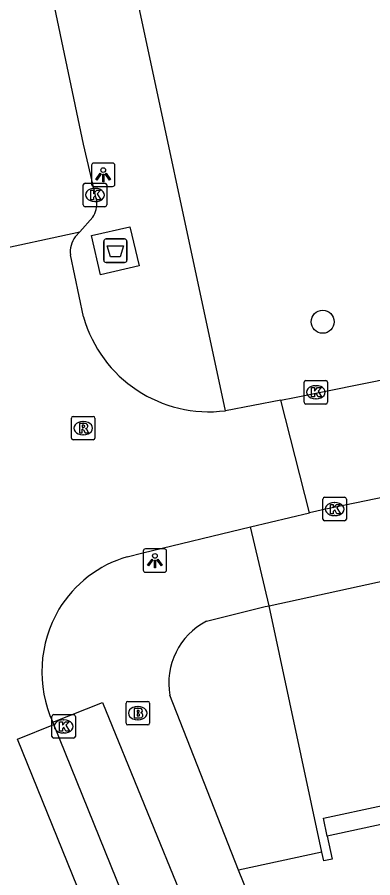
# Model space of a CAD drawing. Extents: x 160037 to 160839, y 385326 to 386441.
# Drawn here: x 160686.46 to 160701.62, y 385634.11 to 385670.78 of the extents above; entities that cross this region are included whole.
import ezdxf

# ---------------------------------------------------------------- set-up
doc = ezdxf.new("R2010")
doc.units = 0
for name, color, linetype in [('IMGEO_Afval_apart_plaats', 7, 'Continuous'), ('IMGEO_Boom', 7, 'Continuous'), ('IMGEO_Brandkraan', 7, 'Continuous'), ('IMGEO_Kolk', 7, 'Continuous'), ('IMGEO_Lichtpunt', 7, 'Continuous'), ('IMGEO_Pand', 7, 'Continuous'), ('IMGEO_Rijbaan_lokaal_gesloten', 7, 'Continuous'), ('IMGEO_Rijbaan_lokaal_open', 7, 'Continuous'), ('IMGEO_Rioolput', 7, 'Continuous'), ('IMGEO_Voetpad_gesloten', 7, 'Continuous'), ('IMGEO_Voetpad_open', 7, 'Continuous')]:
    doc.layers.add(name, color=color, linetype=linetype)

msp = doc.modelspace()

# ---------------------------------------------------------------- linework, layer by layer
at = {"layer": 'IMGEO_Afval_apart_plaats'}
for p, q in [((160690.147, 385660.429), (160690.147, 385661.229)), ((160690.147, 385661.229), (160690.147, 385660.429)), ((160690.247, 385661.329), (160691.037, 385661.329)), ((160691.037, 385661.329), (160690.247, 385661.329)), ((160691.137, 385661.229), (160691.137, 385660.429)), ((160691.137, 385660.429), (160691.137, 385661.229)), ((160691.037, 385660.329), (160690.247, 385660.329)), ((160690.247, 385660.329), (160691.037, 385660.329))]:
    msp.add_line(p, q, dxfattribs=at)
msp.add_lwpolyline([(160690.29, 385661.043), (160690.994, 385661.043), (160690.845, 385660.573), (160690.439, 385660.573), (160690.29, 385661.043)], dxfattribs=at)
for centre, start, end in [((160690.247, 385661.229), 90, 180), ((160690.247, 385661.229), 90, 180), ((160691.037, 385661.229), 0, 90), ((160691.037, 385661.229), 360, 90), ((160690.247, 385660.429), 180, 270), ((160690.247, 385660.429), 180, 270), ((160691.037, 385660.429), 270, 0), ((160691.037, 385660.429), 270, 0)]:
    msp.add_arc(centre, 0.1, start, end, dxfattribs=at)
at = {"layer": 'IMGEO_Boom'}
msp.add_circle((160699.487, 385657.803), 0.489, dxfattribs=at)
at = {"layer": 'IMGEO_Brandkraan'}
for p, q in [((160691.1, 385640.7), (160691.1, 385641.552)), ((160691.175, 385641.626), (160692.027, 385641.626)), ((160691.588, 385641.406), (160691.613, 385641.406)), ((160692.101, 385641.552), (160692.101, 385640.7)), ((160691.611, 385640.846), (160691.586, 385640.846)), ((160692.027, 385640.626), (160691.175, 385640.626))]:
    msp.add_line(p, q, dxfattribs=at)
for points in [[(160691.1, 385640.7), (160691.1, 385641.552)], [(160691.175, 385641.626), (160692.027, 385641.626)], [(160692.101, 385641.552), (160692.101, 385640.7)], [(160691.448, 385641.326), (160691.448, 385640.926), (160691.661, 385640.926)], [(160691.679, 385641.326), (160691.448, 385641.326)], [(160691.627, 385641.245), (160691.573, 385641.245), (160691.573, 385641.169)], [(160691.573, 385641.169), (160691.626, 385641.169)], [(160691.635, 385641.093), (160691.573, 385641.093), (160691.573, 385641.012)], [(160691.573, 385641.012), (160691.635, 385641.012)], [(160692.027, 385640.626), (160691.175, 385640.626)]]:
    msp.add_lwpolyline(points, dxfattribs=at)
for centre, radius, start, end in [((160691.177, 385641.55), 0.0765, 91.552, 178.448), ((160691.177, 385641.55), 0.0765, 91.552, 178.448), ((160692.025, 385641.55), 0.0765, 1.552, 88.448), ((160692.025, 385641.55), 0.0765, 1.552, 88.448), ((160691.628, 385641.207), 0.0379, 267.8285, 90.9355), ((160691.636, 385641.052), 0.0404, 269.8759, 90.5077), ((160691.683, 385641.181), 0.145, 59.4692, 91.5367), ((160691.708, 385641.228), 0.0922, 285.5137, 58.1501), ((160691.713, 385641.036), 0.105, 301.3115, 78.989), ((160691.177, 385640.702), 0.0765, 181.552, 268.448), ((160691.177, 385640.702), 0.0765, 181.552, 268.448), ((160691.667, 385641.177), 0.251, 268.6676, 293.5347), ((160692.025, 385640.702), 0.0765, 271.552, 358.448), ((160692.025, 385640.702), 0.0765, 271.552, 358.448)]:
    msp.add_arc(centre, radius, start, end, dxfattribs=at)
for centre, major_axis, ratio, start_param, end_param in [((160691.587, 385641.126), (-0.387, 0.002), 0.722429, 4.712389, 7.853982), ((160691.612, 385641.126), (-0.39, 0.002), 0.717154, 1.570796, 4.712389)]:
    msp.add_ellipse(centre, major_axis=major_axis, ratio=ratio, start_param=start_param, end_param=end_param, dxfattribs=at)
at = {"layer": 'IMGEO_Kolk'}
for p, q in [((160689.275, 385662.778), (160689.275, 385663.63)), ((160689.35, 385663.704), (160690.202, 385663.704)), ((160689.763, 385663.484), (160689.788, 385663.484)), ((160690.276, 385663.63), (160690.276, 385662.778)), ((160690.202, 385662.704), (160689.35, 385662.704)), ((160689.786, 385662.924), (160689.761, 385662.924)), ((160698.694, 385654.373), (160698.694, 385655.225)), ((160698.769, 385655.299), (160699.621, 385655.299)), ((160699.182, 385655.079), (160699.207, 385655.079)), ((160699.695, 385655.225), (160699.695, 385654.373)), ((160699.621, 385654.299), (160698.769, 385654.299)), ((160699.205, 385654.519), (160699.18, 385654.519)), ((160699.494, 385649.398), (160699.494, 385650.25)), ((160699.569, 385650.324), (160700.421, 385650.324)), ((160700.495, 385650.25), (160700.495, 385649.398)), ((160699.982, 385650.104), (160700.007, 385650.104)), ((160700.005, 385649.544), (160699.98, 385649.544)), ((160700.421, 385649.324), (160699.569, 385649.324)), ((160688.014, 385641.065), (160688.866, 385641.065)), ((160687.939, 385640.139), (160687.939, 385640.991)), ((160688.427, 385640.845), (160688.452, 385640.845)), ((160688.94, 385640.991), (160688.94, 385640.139)), ((160688.45, 385640.285), (160688.425, 385640.285)), ((160688.866, 385640.065), (160688.014, 385640.065))]:
    msp.add_line(p, q, dxfattribs=at)
for points in [[(160689.275, 385662.778), (160689.275, 385663.63)], [(160689.35, 385663.704), (160690.202, 385663.704)], [(160689.596, 385663.404), (160689.719, 385663.404), (160689.719, 385663.253), (160689.849, 385663.404), (160690.013, 385663.404), (160689.867, 385663.253), (160690.02, 385663.004), (160689.868, 385663.004), (160689.783, 385663.168), (160689.719, 385663.101), (160689.719, 385663.004), (160689.596, 385663.004), (160689.596, 385663.404)], [(160690.276, 385663.63), (160690.276, 385662.778)], [(160690.202, 385662.704), (160689.35, 385662.704)], [(160698.694, 385654.373), (160698.694, 385655.225)], [(160698.769, 385655.299), (160699.621, 385655.299)], [(160699.015, 385654.999), (160699.138, 385654.999), (160699.138, 385654.848), (160699.268, 385654.999), (160699.432, 385654.999), (160699.286, 385654.848), (160699.439, 385654.599), (160699.287, 385654.599), (160699.202, 385654.763), (160699.138, 385654.696), (160699.138, 385654.599), (160699.015, 385654.599), (160699.015, 385654.999)], [(160699.695, 385655.225), (160699.695, 385654.373)], [(160699.621, 385654.299), (160698.769, 385654.299)], [(160699.494, 385649.398), (160699.494, 385650.25)], [(160699.569, 385650.324), (160700.421, 385650.324)], [(160700.495, 385650.25), (160700.495, 385649.398)], [(160699.815, 385650.024), (160699.938, 385650.024), (160699.938, 385649.873), (160700.068, 385650.024), (160700.232, 385650.024), (160700.086, 385649.873), (160700.239, 385649.624), (160700.087, 385649.624), (160700.002, 385649.788), (160699.938, 385649.721), (160699.938, 385649.624), (160699.815, 385649.624), (160699.815, 385650.024)], [(160700.421, 385649.324), (160699.569, 385649.324)], [(160688.014, 385641.065), (160688.866, 385641.065)], [(160687.939, 385640.139), (160687.939, 385640.991)], [(160688.26, 385640.765), (160688.383, 385640.765), (160688.383, 385640.614), (160688.513, 385640.765), (160688.677, 385640.765), (160688.531, 385640.614), (160688.684, 385640.365), (160688.532, 385640.365), (160688.447, 385640.529), (160688.383, 385640.462), (160688.383, 385640.365), (160688.26, 385640.365), (160688.26, 385640.765)], [(160688.94, 385640.991), (160688.94, 385640.139)], [(160688.866, 385640.065), (160688.014, 385640.065)]]:
    msp.add_lwpolyline(points, dxfattribs=at)
for centre, start, end in [((160689.352, 385663.628), 91.552, 178.448), ((160689.352, 385663.628), 91.552, 178.448), ((160690.2, 385663.628), 1.552, 88.448), ((160690.2, 385663.628), 1.552, 88.448), ((160689.352, 385662.78), 181.552, 268.448), ((160689.352, 385662.78), 181.552, 268.448), ((160690.2, 385662.78), 271.552, 358.448), ((160690.2, 385662.78), 271.552, 358.448), ((160698.771, 385655.223), 91.552, 178.448), ((160698.771, 385655.223), 91.552, 178.448), ((160699.619, 385655.223), 1.552, 88.448), ((160699.619, 385655.223), 1.552, 88.448), ((160698.771, 385654.375), 181.552, 268.448), ((160698.771, 385654.375), 181.552, 268.448), ((160699.619, 385654.375), 271.552, 358.448), ((160699.619, 385654.375), 271.552, 358.448), ((160699.571, 385650.248), 91.552, 178.448), ((160699.571, 385650.248), 91.552, 178.448), ((160700.419, 385650.248), 1.552, 88.448), ((160700.419, 385650.248), 1.552, 88.448), ((160699.571, 385649.4), 181.552, 268.448), ((160699.571, 385649.4), 181.552, 268.448), ((160700.419, 385649.4), 271.552, 358.448), ((160700.419, 385649.4), 271.552, 358.448), ((160688.016, 385640.989), 91.552, 178.448), ((160688.016, 385640.989), 91.552, 178.448), ((160688.864, 385640.989), 1.552, 88.448), ((160688.864, 385640.989), 1.552, 88.448), ((160688.016, 385640.141), 181.552, 268.448), ((160688.016, 385640.141), 181.552, 268.448), ((160688.864, 385640.141), 271.552, 358.448), ((160688.864, 385640.141), 271.552, 358.448)]:
    msp.add_arc(centre, 0.0765, start, end, dxfattribs=at)
for centre, major_axis, ratio, start_param, end_param in [((160689.762, 385663.204), (-0.387, 0.002), 0.722429, 4.712389, 7.853982), ((160689.787, 385663.204), (-0.39, 0.002), 0.717154, 1.570796, 4.712389), ((160699.181, 385654.799), (-0.387, 0.002), 0.722429, 4.712389, 7.853982), ((160699.206, 385654.799), (-0.39, 0.002), 0.717154, 1.570796, 4.712389), ((160699.981, 385649.824), (-0.387, 0.002), 0.722429, 4.712389, 7.853982), ((160700.006, 385649.824), (-0.39, 0.002), 0.717154, 1.570796, 4.712389), ((160688.426, 385640.565), (-0.387, 0.002), 0.722429, 4.712389, 7.853982), ((160688.451, 385640.565), (-0.39, 0.002), 0.717154, 1.570796, 4.712389)]:
    msp.add_ellipse(centre, major_axis=major_axis, ratio=ratio, start_param=start_param, end_param=end_param, dxfattribs=at)
at = {"layer": 'IMGEO_Lichtpunt'}
for p, q in [((160690.529, 385664.563), (160689.721, 385664.563)), ((160690.529, 385664.563), (160689.721, 385664.563)), ((160689.627, 385664.468), (160689.627, 385663.661)), ((160689.627, 385664.468), (160689.627, 385663.661)), ((160690.623, 385663.661), (160690.623, 385664.468)), ((160690.623, 385663.661), (160690.623, 385664.468)), ((160689.721, 385663.567), (160690.529, 385663.567)), ((160689.721, 385663.567), (160690.529, 385663.567)), ((160691.833, 385648.031), (160691.833, 385647.224)), ((160691.833, 385648.031), (160691.833, 385647.224)), ((160692.735, 385648.126), (160691.927, 385648.126)), ((160692.735, 385648.126), (160691.927, 385648.126)), ((160692.829, 385647.224), (160692.829, 385648.031)), ((160692.829, 385647.224), (160692.829, 385648.031)), ((160691.927, 385647.13), (160692.735, 385647.13)), ((160691.927, 385647.13), (160692.735, 385647.13))]:
    msp.add_line(p, q, dxfattribs=at)
for points in [[(160690.001, 385664.132), (160690.04, 385664.104), (160689.852, 385663.842), (160689.814, 385663.869), (160690.001, 385664.132)], [(160690.213, 385664.104), (160690.251, 385664.131), (160690.438, 385663.869), (160690.399, 385663.841), (160690.213, 385664.104)], [(160690.103, 385664.084), (160690.15, 385664.084), (160690.15, 385663.762), (160690.103, 385663.762), (160690.103, 385664.084)], [(160692.207, 385647.695), (160692.246, 385647.667), (160692.058, 385647.405), (160692.02, 385647.432), (160692.207, 385647.695)], [(160692.309, 385647.647), (160692.356, 385647.647), (160692.356, 385647.325), (160692.309, 385647.325), (160692.309, 385647.647)], [(160692.419, 385647.667), (160692.457, 385647.694), (160692.644, 385647.432), (160692.605, 385647.404), (160692.419, 385647.667)]]:
    msp.add_lwpolyline(points, dxfattribs=at)
for centre in [(160690.126, 385664.266), (160692.332, 385647.829)]:
    msp.add_circle(centre, 0.0994, dxfattribs=at)
for centre, start, end in [((160689.721, 385664.468), 90, 180), ((160689.721, 385664.468), 90, 180), ((160690.529, 385664.468), 0, 90), ((160690.529, 385664.468), 0, 90), ((160689.721, 385663.661), 180, 270), ((160689.721, 385663.661), 180, 270), ((160690.529, 385663.661), 270, 0), ((160690.529, 385663.661), 270, 360), ((160691.927, 385648.031), 90, 180), ((160691.927, 385648.031), 90, 180), ((160692.735, 385648.031), 0, 90), ((160692.735, 385648.031), 0, 90), ((160691.927, 385647.224), 180, 270), ((160691.927, 385647.224), 180, 270), ((160692.735, 385647.224), 270, 0), ((160692.735, 385647.224), 270, 360)]:
    msp.add_arc(centre, 0.0946, start, end, dxfattribs=at)
at = {"layer": 'IMGEO_Pand'}
for points in [[(160697.201, 385645.695), (160715.356, 385649.66)], [(160699.449, 385635.206), (160697.201, 385645.695)], [(160699.679, 385635.881), (160699.514, 385636.649), (160717.138, 385640.427), (160717.295, 385639.695)], [(160699.679, 385635.881), (160699.886, 385634.913), (160699.528, 385634.836), (160699.449, 385635.206)]]:
    msp.add_lwpolyline(points, dxfattribs=at)
at = {"layer": 'IMGEO_Rijbaan_lokaal_gesloten'}
msp.add_lwpolyline([(160694.574, 385624.472), (160688.016, 385640.644)], dxfattribs=at)
at = {"layer": 'IMGEO_Rijbaan_lokaal_open'}
for points in [[(160689.852, 385662.934), (160689.287, 385665.363), (160685.918, 385681.39), (160684.387, 385688.526)], [(160689.129, 385661.631), (160689.683, 385662.255)], [(160685.179, 385660.777), (160689.129, 385661.631)], [(160688.937, 385661.415), (160689.129, 385661.631)], [(160689.287, 385658.015), (160688.731, 385660.656)], [(160697.696, 385654.461), (160698.29, 385654.583), (160703.979, 385655.723)], [(160697.696, 385654.461), (160695.339, 385654.015)], [(160698.918, 385649.662), (160697.696, 385654.461)], [(160705.261, 385650.98), (160699.553, 385649.804), (160698.918, 385649.662)], [(160696.41, 385649.059), (160698.918, 385649.662)], [(160691.146, 385647.793), (160691.821, 385647.955), (160696.41, 385649.059)], [(160688.016, 385640.644), (160687.977, 385640.739)], [(160694.574, 385624.472), (160693.055, 385623.795), (160686.465, 385640.026), (160688.016, 385640.644)]]:
    msp.add_lwpolyline(points, dxfattribs=at)
for centre, radius, start, end in [((160688.795, 385662.837), 1.062, 326.7833, 5.2634), ((160689.695, 385660.802), 0.975, 141.023, 188.6074), ((160694.63, 385659.521), 5.552, 195.7429, 277.3326), ((160692.596, 385642.902), 5.101, 106.5134, 148.639), ((160692.71, 385642.897), 5.201, 149.2408, 204.5102)]:
    msp.add_arc(centre, radius, start, end, dxfattribs=at)
at = {"layer": 'IMGEO_Rioolput'}
for p, q in [((160688.772, 385652.846), (160688.772, 385653.698)), ((160688.847, 385653.772), (160689.699, 385653.772)), ((160689.26, 385653.552), (160689.285, 385653.552)), ((160689.773, 385653.698), (160689.773, 385652.846)), ((160689.699, 385652.772), (160688.847, 385652.772)), ((160689.283, 385652.992), (160689.258, 385652.992))]:
    msp.add_line(p, q, dxfattribs=at)
for points in [[(160688.772, 385652.846), (160688.772, 385653.698)], [(160688.847, 385653.772), (160689.699, 385653.772)], [(160689.773, 385653.698), (160689.773, 385652.846)], [(160689.361, 385653.47), (160689.109, 385653.472), (160689.109, 385653.072)], [(160689.109, 385653.072), (160689.233, 385653.072), (160689.233, 385653.234), (160689.244, 385653.234)], [(160689.287, 385653.391), (160689.233, 385653.391), (160689.233, 385653.31)], [(160689.233, 385653.31), (160689.285, 385653.31)], [(160689.291, 385653.205), (160689.362, 385653.072), (160689.502, 385653.072), (160689.437, 385653.198)], [(160689.699, 385652.772), (160688.847, 385652.772)]]:
    msp.add_lwpolyline(points, dxfattribs=at)
for centre, radius, start, end in [((160688.849, 385653.696), 0.0765, 91.552, 178.448), ((160688.849, 385653.696), 0.0765, 91.552, 178.448), ((160689.697, 385653.696), 0.0765, 1.552, 88.448), ((160689.697, 385653.696), 0.0765, 1.552, 88.448), ((160689.243, 385653.181), 0.0533, 26.0293, 88.6989), ((160689.269, 385653.499), 0.19, 274.7715, 282.9687), ((160689.293, 385653.295), 0.0964, 77.0061, 93.1865), ((160689.307, 385653.352), 0.0378, 276.6634, 79.6772), ((160689.36, 385653.36), 0.109, 350.3612, 89.416), ((160689.358, 385653.36), 0.112, 277.5842, 350.9817), ((160689.342, 385653.145), 0.108, 29.5134, 73.7905), ((160688.849, 385652.848), 0.0765, 181.552, 268.448), ((160688.849, 385652.848), 0.0765, 181.552, 268.448), ((160689.697, 385652.848), 0.0765, 271.552, 358.448), ((160689.697, 385652.848), 0.0765, 271.552, 358.448)]:
    msp.add_arc(centre, radius, start, end, dxfattribs=at)
for centre, major_axis, ratio, start_param, end_param in [((160689.259, 385653.272), (-0.387, 0.002), 0.722429, 4.712389, 7.853982), ((160689.284, 385653.272), (-0.39, 0.002), 0.717154, 1.570796, 4.712389)]:
    msp.add_ellipse(centre, major_axis=major_axis, ratio=ratio, start_param=start_param, end_param=end_param, dxfattribs=at)
at = {"layer": 'IMGEO_Voetpad_gesloten'}
msp.add_lwpolyline([(160691.653, 385660.185), (160690.016, 385659.806), (160689.63, 385661.472), (160691.267, 385661.851), (160691.653, 385660.185)], dxfattribs=at)
at = {"layer": 'IMGEO_Voetpad_open'}
for points in [[(160695.339, 385654.015), (160691.006, 385674.252)], [(160697.201, 385645.695), (160696.41, 385649.059)], [(160694.532, 385645.042), (160697.027, 385645.665), (160697.201, 385645.695)], [(160695.894, 385634.44), (160692.968, 385641.888)], [(160687.977, 385640.739), (160690.097, 385641.586), (160693.652, 385632.886), (160696.878, 385624.838), (160694.745, 385624.022)], [(160717.295, 385639.695), (160699.679, 385635.881)], [(160699.449, 385635.206), (160695.894, 385634.44)], [(160696.668, 385632.545), (160695.894, 385634.44)]]:
    msp.add_lwpolyline(points, dxfattribs=at)
msp.add_arc((160695.887, 385642.405), 2.965, 117.2002, 190.0481, dxfattribs=at)

doc.saveas('drawing.dxf')
